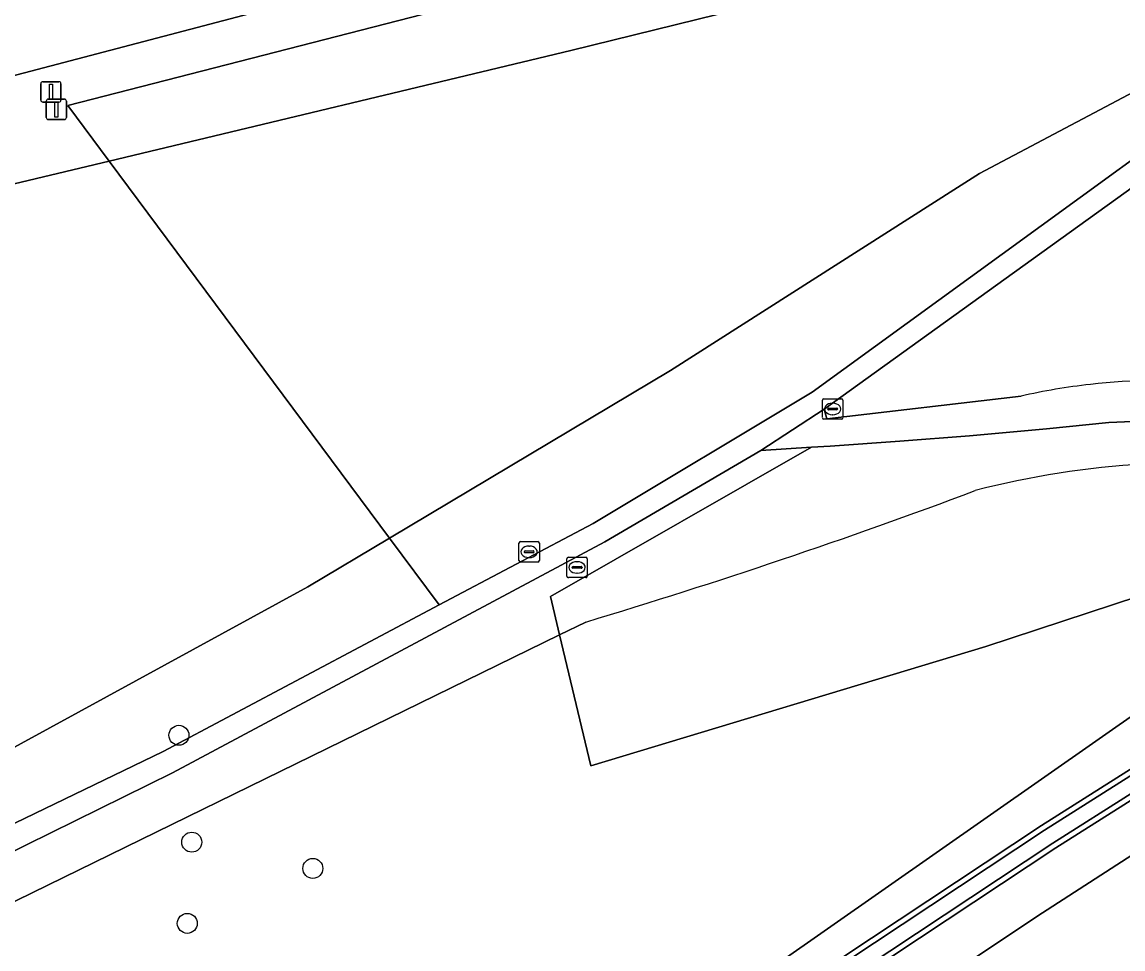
# Model space of a CAD drawing. Extents: x 155018 to 156648, y 383979 to 385733.
# Drawn here: x 155694.3 to 155748.2, y 384150.7 to 384196 of the extents above; entities that cross this region are included whole.
import ezdxf

# ---------------------------------------------------------------- set-up
doc = ezdxf.new("R2010")
doc.units = 0
for name, color, linetype in [('IMGEO_Boom', 7, 'Continuous'), ('IMGEO_Groenvoorziening', 7, 'Continuous'), ('IMGEO_Kolk', 7, 'Continuous'), ('IMGEO_Oever', 7, 'Continuous'), ('IMGEO_Rijbaan_regionaal_gesloten', 7, 'Continuous'), ('IMGEO_Verkeersbordpaal', 7, 'Continuous'), ('IMGEO_Voetpad_halfverhard', 7, 'Continuous'), ('IMGEO_Waterloop', 7, 'Continuous')]:
    doc.layers.add(name, color=color, linetype=linetype)

msp = doc.modelspace()

# ---------------------------------------------------------------- linework, layer by layer
at = {"layer": 'IMGEO_Boom'}
for centre in [(155702.007, 384161.126), (155702.636, 384155.895), (155708.564, 384154.609), (155702.417, 384151.918)]:
    msp.add_circle(centre, 0.489, dxfattribs=at)
at = {"layer": 'IMGEO_Groenvoorziening'}
for points in [[(155635.729, 384170.113), (155658.49, 384178.478), (155684.215, 384185.803), (155698.587, 384189.242), (155696.562, 384191.964), (155730.691, 384200.737), (155731.386, 384200.912), (155752.797, 384206.292), (155776.366, 384211.291), (155795.473, 384215.769), (155798.058, 384216.419), (155798.005, 384216.96), (155797.825, 384217.738)], [(155790.648, 384216.134), (155758.201, 384209.588), (155758.214, 384209.508), (155752.342, 384208.24), (155730.198, 384202.675), (155706.129, 384196.627), (155679.749, 384189.707), (155668.855, 384186.648), (155662.292, 384184.731), (155654.263, 384182.225), (155639.604, 384177.431)], [(155768.28, 384208.223), (155776.366, 384211.291), (155752.797, 384206.292), (155731.386, 384200.912), (155730.691, 384200.737), (155696.562, 384191.964), (155698.587, 384189.242), (155721.204, 384194.653), (155733.542, 384197.714), (155747.749, 384201.238), (155759.371, 384197.346), (155753.829, 384195.302), (155741.205, 384188.631), (155740.127, 384187.943), (155726.084, 384178.98), (155712.315, 384170.777), (155714.747, 384167.506), (155722.285, 384171.504), (155733.012, 384177.92), (155742.323, 384184.684), (155753.959, 384193.138), (155759.683, 384196.988), (155764.52, 384199.407)], [(155760.339, 384195.874), (155754.668, 384192.261), (155742.92, 384183.799), (155733.606, 384177.09), (155733.727, 384176.623), (155743.239, 384177.733)], [(155663.094, 384145.346), (155684.447, 384155.352), (155708.319, 384168.396), (155712.315, 384170.777), (155698.587, 384189.242), (155684.215, 384185.803), (155658.49, 384178.478), (155635.729, 384170.113)], [(155751.779, 384176.617), (155747.545, 384176.437), (155744.483, 384176.13), (155740.713, 384175.783), (155737.303, 384175.52), (155733.897, 384175.288), (155732.973, 384175.229), (155720.203, 384167.923), (155720.649, 384166.045), (155721.934, 384166.673)], [(155721.934, 384166.673), (155720.649, 384166.045), (155722.174, 384159.628), (155741.523, 384165.474), (155752.774, 384169.178), (155764.223, 384172.947), (155759.772, 384173.716)], [(155731.264, 384149.901), (155754.715, 384166.298), (155764.223, 384172.947), (155752.774, 384169.178), (155741.523, 384165.474), (155722.174, 384159.628), (155720.649, 384166.045), (155686.456, 384149.34), (155679.902, 384146.037), (155668.868, 384140.475), (155650.474, 384129.095), (155650.335, 384129.106), (155650.196, 384129.121), (155650.057, 384129.138), (155634.286, 384130.76), (155629.826, 384136.24), (155623.899, 384149.049), (155624.516, 384158.91)], [(155676.685, 384110.755), (155685.604, 384117.132), (155710.893, 384134.618), (155744.245, 384156.708), (155756.113, 384164.223), (155765.917, 384170.431), (155764.223, 384172.947), (155754.715, 384166.298), (155731.264, 384149.901), (155701.818, 384130.337), (155675.325, 384111.839)], [(155659.908, 384141.051), (155681.898, 384151.002), (155701.228, 384160.337), (155714.747, 384167.506), (155712.315, 384170.777), (155708.319, 384168.396), (155684.447, 384155.352), (155663.094, 384145.346)], [(155715.871, 384133.473), (155744.011, 384152.251), (155758.06, 384161.335), (155768.287, 384167.948), (155768.446, 384169.258), (155768.28, 384169.927), (155768.108, 384170.221), (155766.657, 384169.361), (155756.84, 384163.144), (155744.952, 384155.617), (155711.623, 384133.542), (155686.35, 384116.067), (155677.436, 384109.694)]]:
    msp.add_lwpolyline(points, dxfattribs=at)
for points in [[(155733.542, 384197.714), (155721.204, 384194.653), (155698.587, 384189.242), (155712.315, 384170.777), (155726.084, 384178.98), (155740.127, 384187.943), (155741.205, 384188.631), (155753.829, 384195.302), (155759.371, 384197.346), (155747.749, 384201.238)], [(155720.649, 384166.045), (155720.203, 384167.923), (155732.973, 384175.229), (155730.492, 384175.072), (155722.857, 384170.604), (155701.69, 384159.29), (155682.616, 384149.883), (155660.773, 384140.024), (155679.902, 384146.037), (155686.456, 384149.34)]]:
    msp.add_lwpolyline(points, close=True, dxfattribs=at)
for centre, radius, start, end in [((155750.059, 384147.665), 30.832, 73.1501, 96.3758), ((155750.054, 384147.692), 30.804, 96.3726, 102.7818), ((155751.754, 384131.477), 42.997, 93.3116, 104.4907), ((155751.754, 384131.477), 42.997, 93.3116, 104.4907), ((155633.492, 384460.183), 306.546, 286.76893, 290.52968), ((155633.492, 384460.183), 306.546, 286.76893, 290.52968)]:
    msp.add_arc(centre, radius, start, end, dxfattribs=at)
at = {"layer": 'IMGEO_Kolk'}
for p, q in [((155733.515, 384176.678), (155733.515, 384177.53)), ((155733.59, 384177.604), (155734.442, 384177.604)), ((155734.516, 384177.53), (155734.516, 384176.678)), ((155733.774, 384177.098), (155733.774, 384177.11)), ((155734.212, 384177.061), (155733.814, 384177.061)), ((155733.817, 384177.147), (155734.215, 384177.147)), ((155734.003, 384177.384), (155734.028, 384177.384)), ((155734.258, 384177.11), (155734.258, 384177.098)), ((155734.442, 384176.604), (155733.59, 384176.604)), ((155734.026, 384176.824), (155734.001, 384176.824)), ((155718.653, 384169.683), (155718.653, 384170.535)), ((155718.728, 384170.609), (155719.58, 384170.609)), ((155719.654, 384170.535), (155719.654, 384169.683)), ((155718.912, 384170.103), (155718.912, 384170.115)), ((155719.35, 384170.066), (155718.952, 384170.066)), ((155718.955, 384170.152), (155719.353, 384170.152)), ((155719.141, 384170.389), (155719.166, 384170.389)), ((155719.396, 384170.115), (155719.396, 384170.103)), ((155719.58, 384169.609), (155718.728, 384169.609)), ((155719.164, 384169.829), (155719.139, 384169.829)), ((155721.001, 384168.918), (155721.001, 384169.77)), ((155721.076, 384169.844), (155721.928, 384169.844)), ((155721.26, 384169.338), (155721.26, 384169.35)), ((155721.303, 384169.387), (155721.701, 384169.387)), ((155721.489, 384169.624), (155721.514, 384169.624)), ((155721.744, 384169.35), (155721.744, 384169.338)), ((155722.002, 384169.77), (155722.002, 384168.918)), ((155721.928, 384168.844), (155721.076, 384168.844)), ((155721.698, 384169.301), (155721.3, 384169.301)), ((155721.512, 384169.064), (155721.487, 384169.064))]:
    msp.add_line(p, q, dxfattribs=at)
for points in [[(155733.515, 384176.678), (155733.515, 384177.53)], [(155733.59, 384177.604), (155734.442, 384177.604)], [(155734.516, 384177.53), (155734.516, 384176.678)], [(155734.442, 384176.604), (155733.59, 384176.604)], [(155718.653, 384169.683), (155718.653, 384170.535)], [(155718.728, 384170.609), (155719.58, 384170.609)], [(155719.654, 384170.535), (155719.654, 384169.683)], [(155719.58, 384169.609), (155718.728, 384169.609)], [(155721.001, 384168.918), (155721.001, 384169.77)], [(155721.076, 384169.844), (155721.928, 384169.844)], [(155722.002, 384169.77), (155722.002, 384168.918)], [(155721.928, 384168.844), (155721.076, 384168.844)]]:
    msp.add_lwpolyline(points, dxfattribs=at)
for centre, radius, start, end in [((155733.592, 384177.528), 0.0765, 91.552, 178.448), ((155733.592, 384177.528), 0.0765, 91.552, 178.448), ((155734.44, 384177.528), 0.0765, 1.552, 88.448), ((155734.44, 384177.528), 0.0765, 1.552, 88.448), ((155733.814, 384177.107), 0.0403, 85.8775, 175.7526), ((155733.811, 384177.097), 0.0366, 178.938, 274.7102), ((155734.215, 384177.104), 0.043, 264.8664, 352.4533), ((155734.219, 384177.109), 0.0386, 1.7309, 96.639), ((155733.592, 384176.68), 0.0765, 181.552, 268.448), ((155733.592, 384176.68), 0.0765, 181.552, 268.448), ((155734.44, 384176.68), 0.0765, 271.552, 358.448), ((155734.44, 384176.68), 0.0765, 271.552, 358.448), ((155718.73, 384170.533), 0.0765, 91.552, 178.448), ((155718.73, 384170.533), 0.0765, 91.552, 178.448), ((155719.578, 384170.533), 0.0765, 1.552, 88.448), ((155719.578, 384170.533), 0.0765, 1.552, 88.448), ((155718.952, 384170.112), 0.0403, 85.8775, 175.7526), ((155718.949, 384170.102), 0.0366, 178.938, 274.7102), ((155719.353, 384170.109), 0.043, 264.8664, 352.4533), ((155719.357, 384170.114), 0.0386, 1.7309, 96.639), ((155718.73, 384169.685), 0.0765, 181.552, 268.448), ((155718.73, 384169.685), 0.0765, 181.552, 268.448), ((155719.578, 384169.685), 0.0765, 271.552, 358.448), ((155719.578, 384169.685), 0.0765, 271.552, 358.448), ((155721.078, 384169.768), 0.0765, 91.552, 178.448), ((155721.078, 384169.768), 0.0765, 91.552, 178.448), ((155721.3, 384169.347), 0.0403, 85.8775, 175.7526), ((155721.297, 384169.337), 0.0366, 178.938, 274.7102), ((155721.701, 384169.344), 0.043, 264.8664, 352.4533), ((155721.705, 384169.349), 0.0386, 1.7309, 96.639), ((155721.926, 384169.768), 0.0765, 1.552, 88.448), ((155721.926, 384169.768), 0.0765, 1.552, 88.448), ((155721.078, 384168.92), 0.0765, 181.552, 268.448), ((155721.078, 384168.92), 0.0765, 181.552, 268.448), ((155721.926, 384168.92), 0.0765, 271.552, 358.448), ((155721.926, 384168.92), 0.0765, 271.552, 358.448)]:
    msp.add_arc(centre, radius, start, end, dxfattribs=at)
for centre, major_axis, ratio, start_param, end_param in [((155734.002, 384177.104), (-0.387, 0.002), 0.722429, 4.712389, 7.853982), ((155734.027, 384177.104), (-0.39, 0.002), 0.717154, 1.570796, 4.712389), ((155719.14, 384170.109), (-0.387, 0.002), 0.722429, 4.712389, 7.853982), ((155719.165, 384170.109), (-0.39, 0.002), 0.717154, 1.570796, 4.712389), ((155721.488, 384169.344), (-0.387, 0.002), 0.722429, 4.712389, 7.853982), ((155721.513, 384169.344), (-0.39, 0.002), 0.717154, 1.570796, 4.712389)]:
    msp.add_ellipse(centre, major_axis=major_axis, ratio=ratio, start_param=start_param, end_param=end_param, dxfattribs=at)
at = {"layer": 'IMGEO_Oever'}
for points in [[(155765.917, 384170.431), (155756.113, 384164.223), (155744.245, 384156.708), (155710.893, 384134.618), (155685.604, 384117.132), (155676.685, 384110.755)], [(155744.952, 384155.617), (155756.84, 384163.144), (155766.657, 384169.361)], [(155711.047, 384134.39), (155744.395, 384156.477), (155756.26, 384163.99)], [(155756.693, 384163.377), (155744.802, 384155.848), (155711.469, 384133.77)], [(155677.436, 384109.694), (155686.35, 384116.067), (155711.623, 384133.542), (155744.952, 384155.617)]]:
    msp.add_lwpolyline(points, dxfattribs=at)
at = {"layer": 'IMGEO_Rijbaan_regionaal_gesloten'}
for points in [[(155639.604, 384177.431), (155654.263, 384182.225), (155662.292, 384184.731), (155668.855, 384186.648), (155679.749, 384189.707), (155706.129, 384196.627), (155730.198, 384202.675), (155752.342, 384208.24), (155758.214, 384209.508), (155758.201, 384209.588), (155790.648, 384216.134)], [(155812.834, 384196.55), (155781.333, 384176.383), (155772.824, 384170.881), (155771.374, 384169.943), (155770.262, 384169.224), (155769.282, 384168.591), (155768.287, 384167.948), (155758.06, 384161.335), (155744.011, 384152.251), (155715.871, 384133.473)]]:
    msp.add_lwpolyline(points, dxfattribs=at)
at = {"layer": 'IMGEO_Verkeersbordpaal'}
for p, q in [((155695.342, 384193.128), (155696.132, 384193.128)), ((155696.132, 384193.128), (155695.342, 384193.128)), ((155695.242, 384192.228), (155695.242, 384193.028)), ((155695.242, 384193.028), (155695.242, 384192.228)), ((155696.232, 384193.028), (155696.232, 384192.228)), ((155696.232, 384192.228), (155696.232, 384193.028)), ((155696.132, 384192.128), (155695.342, 384192.128)), ((155695.342, 384192.128), (155696.132, 384192.128)), ((155695.508, 384191.374), (155695.508, 384192.174)), ((155695.508, 384192.174), (155695.508, 384191.374)), ((155695.608, 384192.274), (155696.398, 384192.274)), ((155696.398, 384192.274), (155695.608, 384192.274)), ((155696.498, 384192.174), (155696.498, 384191.374)), ((155696.498, 384191.374), (155696.498, 384192.174)), ((155696.398, 384191.274), (155695.608, 384191.274)), ((155695.608, 384191.274), (155696.398, 384191.274))]:
    msp.add_line(p, q, dxfattribs=at)
for points in [[(155695.662, 384193.003), (155695.812, 384193.003), (155695.812, 384192.253), (155695.662, 384192.253), (155695.662, 384193.003)], [(155695.928, 384192.149), (155696.078, 384192.149), (155696.078, 384191.399), (155695.928, 384191.399), (155695.928, 384192.149)]]:
    msp.add_lwpolyline(points, dxfattribs=at)
for centre, start, end in [((155695.342, 384193.028), 90, 180), ((155695.342, 384193.028), 90, 180), ((155696.132, 384193.028), 0, 90), ((155696.132, 384193.028), 360, 90), ((155695.342, 384192.228), 180, 270), ((155695.342, 384192.228), 180, 270), ((155695.608, 384192.174), 90, 180), ((155695.608, 384192.174), 90, 180), ((155696.132, 384192.228), 270, 0), ((155696.132, 384192.228), 270, 0), ((155696.398, 384192.174), 0, 90), ((155696.398, 384192.174), 360, 90), ((155695.608, 384191.374), 180, 270), ((155695.608, 384191.374), 180, 270), ((155696.398, 384191.374), 270, 0), ((155696.398, 384191.374), 270, 0)]:
    msp.add_arc(centre, 0.1, start, end, dxfattribs=at)
at = {"layer": 'IMGEO_Voetpad_halfverhard'}
for points in [[(155764.52, 384199.407), (155759.683, 384196.988), (155753.959, 384193.138), (155742.323, 384184.684), (155733.012, 384177.92), (155722.285, 384171.504), (155714.747, 384167.506), (155701.228, 384160.337), (155681.898, 384151.002), (155659.908, 384141.051)], [(155647.619, 384136.247), (155650.071, 384131.998), (155656.128, 384136.609), (155660.773, 384140.024), (155682.616, 384149.883), (155701.69, 384159.29), (155722.857, 384170.604), (155730.492, 384175.072), (155733.606, 384177.09), (155742.92, 384183.799), (155754.668, 384192.261), (155760.339, 384195.874), (155765.08, 384198.514)], [(155743.239, 384177.733), (155733.727, 384176.623), (155733.606, 384177.09), (155730.492, 384175.072), (155732.973, 384175.229), (155733.897, 384175.288), (155737.303, 384175.52), (155740.713, 384175.783), (155744.483, 384176.13), (155747.545, 384176.437), (155751.779, 384176.617)]]:
    msp.add_lwpolyline(points, dxfattribs=at)
for centre, radius, start, end in [((155750.059, 384147.665), 30.832, 73.1501, 96.3758), ((155750.054, 384147.692), 30.804, 96.3726, 102.7818)]:
    msp.add_arc(centre, radius, start, end, dxfattribs=at)
at = {"layer": 'IMGEO_Waterloop'}
for points in [[(155744.802, 384155.848), (155756.693, 384163.377), (155766.504, 384169.59)], [(155756.26, 384163.99), (155744.395, 384156.477), (155711.047, 384134.39)], [(155711.469, 384133.77), (155744.802, 384155.848)]]:
    msp.add_lwpolyline(points, dxfattribs=at)

doc.saveas('drawing.dxf')
